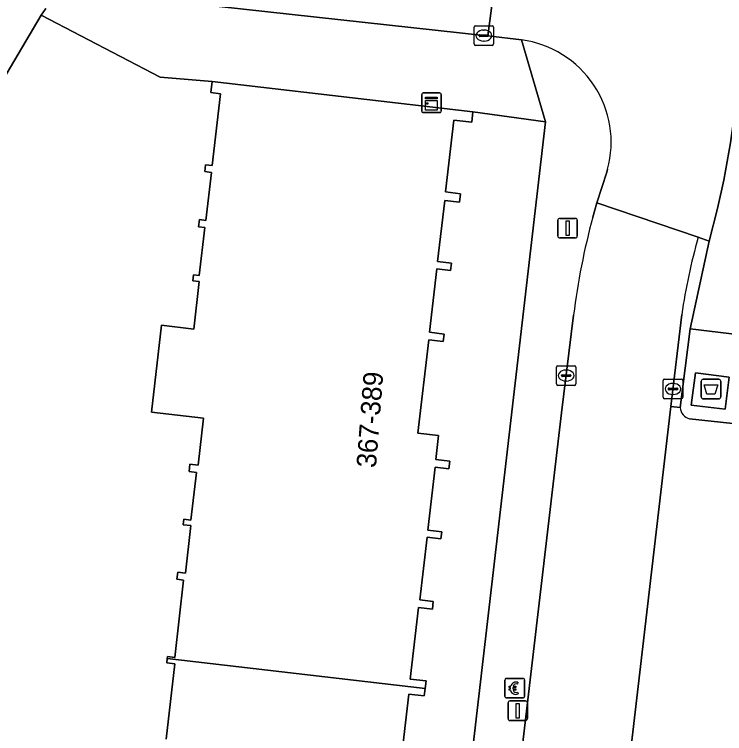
# Model space of a CAD drawing. Extents: x 160856 to 161310, y 384024 to 384878.
# Drawn here: x 161191.67 to 161227.91, y 384334.96 to 384371.69 of the extents above; entities that cross this region are included whole.
import ezdxf

# ---------------------------------------------------------------- set-up
doc = ezdxf.new("R2010")
doc.units = 0
for name, color, linetype in [('IMGEO_Afval_apart_plaats', 7, 'Continuous'), ('IMGEO_Berm_groen', 7, 'Continuous'), ('IMGEO_Betaalautomaat', 7, 'Continuous'), ('IMGEO_Erf', 7, 'Continuous'), ('IMGEO_Kast', 7, 'Continuous'), ('IMGEO_Kolk', 7, 'Continuous'), ('IMGEO_Lichtmast', 7, 'Continuous'), ('IMGEO_Muur', 7, 'Continuous'), ('IMGEO_Pand', 7, 'Continuous'), ('IMGEO_Pand_nummerreeks', 7, 'Continuous'), ('IMGEO_Parkeervlak_open', 7, 'Continuous'), ('IMGEO_Rijbaan_lokaal_open', 7, 'Continuous'), ('IMGEO_Voetpad_gesloten', 7, 'Continuous'), ('IMGEO_Voetpad_open', 7, 'Continuous')]:
    doc.layers.add(name, color=color, linetype=linetype)

msp = doc.modelspace()

# ---------------------------------------------------------------- linework, layer by layer
at = {"layer": 'IMGEO_Afval_apart_plaats'}
for p, q in [((161226.816, 384353.055), (161227.606, 384353.055)), ((161227.606, 384353.055), (161226.816, 384353.055)), ((161226.716, 384352.155), (161226.716, 384352.955)), ((161226.716, 384352.955), (161226.716, 384352.155)), ((161227.706, 384352.955), (161227.706, 384352.155)), ((161227.706, 384352.155), (161227.706, 384352.955)), ((161227.606, 384352.055), (161226.816, 384352.055)), ((161226.816, 384352.055), (161227.606, 384352.055))]:
    msp.add_line(p, q, dxfattribs=at)
msp.add_lwpolyline([(161226.859, 384352.769), (161227.563, 384352.769), (161227.414, 384352.299), (161227.008, 384352.299), (161226.859, 384352.769)], dxfattribs=at)
for centre, start, end in [((161226.816, 384352.955), 90, 180), ((161226.816, 384352.955), 90, 180), ((161227.606, 384352.955), 0, 90), ((161227.606, 384352.955), 360, 90), ((161226.816, 384352.155), 180, 270), ((161226.816, 384352.155), 180, 270), ((161227.606, 384352.155), 270, 0), ((161227.606, 384352.155), 270, 0)]:
    msp.add_arc(centre, 0.1, start, end, dxfattribs=at)
at = {"layer": 'IMGEO_Berm_groen'}
msp.add_lwpolyline([(161228.754, 384369.063), (161228.216, 384365.121), (161227.866, 384363.222), (161227.542, 384361.779), (161227.114, 384360.114), (161226.151, 384355.631), (161230.526, 384355.098), (161232.221, 384354.922), (161232.536, 384357.556)], dxfattribs=at)
at = {"layer": 'IMGEO_Betaalautomaat'}
for p, q in [((161216.697, 384336.858), (161216.697, 384337.699)), ((161216.697, 384337.699), (161216.697, 384336.858)), ((161216.772, 384337.782), (161217.613, 384337.782)), ((161217.613, 384337.782), (161216.772, 384337.782)), ((161217.696, 384337.708), (161217.696, 384336.867)), ((161217.696, 384336.867), (161217.696, 384337.708)), ((161216.98, 384337.246), (161216.98, 384337.314)), ((161217.101, 384337.314), (161217.101, 384337.246)), ((161217.359, 384337.587), (161217.342, 384337.487)), ((161217.346, 384337.081), (161217.368, 384336.994)), ((161217.622, 384336.783), (161216.781, 384336.783)), ((161216.781, 384336.783), (161217.622, 384336.783))]:
    msp.add_line(p, q, dxfattribs=at)
for points in [[(161216.98, 384337.314), (161216.911, 384337.314), (161216.911, 384337.383), (161216.99, 384337.383)], [(161217.112, 384337.383), (161217.259, 384337.383), (161217.259, 384337.314), (161217.101, 384337.314)], [(161216.985, 384337.177), (161216.911, 384337.177), (161216.911, 384337.246), (161216.98, 384337.246)], [(161217.101, 384337.246), (161217.259, 384337.246), (161217.259, 384337.177), (161217.115, 384337.177)]]:
    msp.add_lwpolyline(points, dxfattribs=at)
for centre, radius, start, end in [((161216.775, 384337.705), 0.0779, 92.4484, 184.2845), ((161216.775, 384337.705), 0.0779, 92.4484, 184.2845), ((161217.619, 384337.705), 0.0779, 2.4484, 94.2845), ((161217.619, 384337.705), 0.0779, 2.4484, 94.2845), ((161217.273, 384337.307), 0.293, 73.014, 165.0139), ((161217.279, 384337.32), 0.179, 69.3236, 159.5683), ((161217.246, 384337.232), 0.267, 191.8096, 297.0389), ((161217.279, 384337.247), 0.179, 202.7625, 291.8693), ((161216.775, 384336.861), 0.0779, 182.4484, 274.2845), ((161216.775, 384336.861), 0.0779, 182.4484, 274.2845), ((161217.619, 384336.861), 0.0779, 272.4484, 4.2845), ((161217.619, 384336.861), 0.0779, 272.4484, 4.2845)]:
    msp.add_arc(centre, radius, start, end, dxfattribs=at)
at = {"layer": 'IMGEO_Erf'}
for points in [[(161199.404, 384334.684), (161199.851, 384338.533), (161199.441, 384338.581), (161199.466, 384338.8), (161199.478, 384338.899), (161199.844, 384338.856), (161200.303, 384342.805), (161199.957, 384342.846), (161199.999, 384343.21), (161200.39, 384343.164), (161200.672, 384345.586), (161200.276, 384345.632), (161200.308, 384345.906), (161200.677, 384345.863), (161200.961, 384348.304), (161200.579, 384348.349), (161200.622, 384348.715), (161201.043, 384348.666), (161201.322, 384351.067), (161198.662, 384351.376), (161199.178, 384355.812), (161200.819, 384355.622), (161201.101, 384358.049), (161200.766, 384358.088), (161200.801, 384358.396), (161201.097, 384358.362), (161201.381, 384360.808), (161201.063, 384360.845), (161201.105, 384361.206), (161201.434, 384361.168), (161201.719, 384363.62), (161201.385, 384363.658), (161201.425, 384364.006), (161201.759, 384363.967), (161202.185, 384367.637), (161201.697, 384367.694), (161201.763, 384368.262), (161199.111, 384368.478), (161193.025, 384371.653), (161184.071, 384356.465)], [(161211.956, 384307.552), (161218.761, 384366.2), (161215.066, 384366.717), (161215.004, 384366.182), (161214.089, 384366.288), (161213.663, 384362.619), (161214.431, 384362.53), (161214.381, 384362.097), (161213.623, 384362.185), (161213.26, 384359.064), (161213.971, 384358.981), (161213.927, 384358.607), (161213.227, 384358.688), (161212.851, 384355.452), (161213.595, 384355.366), (161213.55, 384354.986), (161212.811, 384355.072), (161212.257, 384350.306), (161213.309, 384350.184), (161213.166, 384348.957), (161213.879, 384348.874), (161213.834, 384348.49), (161213.133, 384348.571), (161212.759, 384345.349), (161213.471, 384345.266), (161213.43, 384344.912), (161212.725, 384344.994), (161212.352, 384341.789), (161213.043, 384341.709), (161212.999, 384341.326), (161212.291, 384341.409), (161211.866, 384337.75), (161212.67, 384337.657), (161212.625, 384337.271), (161212.58, 384336.886), (161211.796, 384336.977), (161211.372, 384333.321)]]:
    msp.add_lwpolyline(points, dxfattribs=at)
at = {"layer": 'IMGEO_Kast'}
for p, q in [((161212.449, 384366.747), (161212.449, 384367.588)), ((161212.449, 384367.588), (161212.449, 384366.747)), ((161212.524, 384367.672), (161213.365, 384367.672)), ((161213.365, 384367.672), (161212.524, 384367.672)), ((161213.449, 384367.597), (161213.449, 384366.756)), ((161213.449, 384366.756), (161213.449, 384367.597)), ((161213.374, 384366.672), (161212.533, 384366.672)), ((161212.533, 384366.672), (161213.374, 384366.672))]:
    msp.add_line(p, q, dxfattribs=at)
for points in [[(161212.644, 384367.462), (161213.244, 384367.462), (161213.244, 384367.377), (161212.644, 384367.377), (161212.644, 384367.462)], [(161212.644, 384367.287), (161213.244, 384367.287), (161213.244, 384366.798), (161212.644, 384366.798), (161212.644, 384367.287)]]:
    msp.add_lwpolyline(points, dxfattribs=at)
msp.add_circle((161212.728, 384367.136), 0.0377, dxfattribs=at)
for centre, start, end in [((161212.527, 384367.594), 92.4484, 184.2845), ((161212.527, 384367.594), 92.4484, 184.2845), ((161213.371, 384367.594), 2.4484, 94.2845), ((161213.371, 384367.594), 2.4484, 94.2845), ((161212.527, 384366.75), 182.4484, 274.2845), ((161212.527, 384366.75), 182.4484, 274.2845), ((161213.371, 384366.75), 272.4484, 4.2845), ((161213.371, 384366.75), 272.4484, 4.2845)]:
    msp.add_arc(centre, 0.0779, start, end, dxfattribs=at)
at = {"layer": 'IMGEO_Kolk'}
for p, q in [((161215.195, 384371.102), (161216.047, 384371.102)), ((161215.12, 384370.176), (161215.12, 384371.028)), ((161215.608, 384370.882), (161215.633, 384370.882)), ((161216.121, 384371.028), (161216.121, 384370.176)), ((161215.379, 384370.596), (161215.379, 384370.608)), ((161215.817, 384370.559), (161215.419, 384370.559)), ((161215.422, 384370.645), (161215.82, 384370.645)), ((161215.631, 384370.322), (161215.606, 384370.322)), ((161215.863, 384370.608), (161215.863, 384370.596)), ((161216.047, 384370.102), (161215.195, 384370.102)), ((161219.322, 384352.819), (161219.322, 384353.671)), ((161219.397, 384353.745), (161220.249, 384353.745)), ((161219.81, 384353.525), (161219.835, 384353.525)), ((161220.323, 384353.671), (161220.323, 384352.819)), ((161219.581, 384353.239), (161219.581, 384353.251)), ((161220.019, 384353.202), (161219.621, 384353.202)), ((161219.624, 384353.288), (161220.022, 384353.288)), ((161220.065, 384353.251), (161220.065, 384353.239)), ((161224.846, 384353.061), (161225.698, 384353.061)), ((161220.249, 384352.745), (161219.397, 384352.745)), ((161219.833, 384352.965), (161219.808, 384352.965)), ((161224.771, 384352.135), (161224.771, 384352.987)), ((161225.259, 384352.841), (161225.284, 384352.841)), ((161225.772, 384352.987), (161225.772, 384352.135)), ((161225.03, 384352.555), (161225.03, 384352.567)), ((161225.468, 384352.518), (161225.07, 384352.518)), ((161225.073, 384352.604), (161225.471, 384352.604)), ((161225.514, 384352.567), (161225.514, 384352.555)), ((161225.698, 384352.061), (161224.846, 384352.061)), ((161225.282, 384352.281), (161225.257, 384352.281))]:
    msp.add_line(p, q, dxfattribs=at)
for points in [[(161215.195, 384371.102), (161216.047, 384371.102)], [(161215.12, 384370.176), (161215.12, 384371.028)], [(161216.121, 384371.028), (161216.121, 384370.176)], [(161216.047, 384370.102), (161215.195, 384370.102)], [(161219.322, 384352.819), (161219.322, 384353.671)], [(161219.397, 384353.745), (161220.249, 384353.745)], [(161220.323, 384353.671), (161220.323, 384352.819)], [(161224.846, 384353.061), (161225.698, 384353.061)], [(161220.249, 384352.745), (161219.397, 384352.745)], [(161224.771, 384352.135), (161224.771, 384352.987)], [(161225.772, 384352.987), (161225.772, 384352.135)], [(161225.698, 384352.061), (161224.846, 384352.061)]]:
    msp.add_lwpolyline(points, dxfattribs=at)
for centre, radius, start, end in [((161215.197, 384371.026), 0.0765, 91.552, 178.448), ((161215.197, 384371.026), 0.0765, 91.552, 178.448), ((161216.045, 384371.026), 0.0765, 1.552, 88.448), ((161216.045, 384371.026), 0.0765, 1.552, 88.448), ((161215.419, 384370.605), 0.0403, 85.8775, 175.7526), ((161215.416, 384370.595), 0.0366, 178.938, 274.7102), ((161215.82, 384370.602), 0.043, 264.8664, 352.4533), ((161215.824, 384370.607), 0.0386, 1.7309, 96.639), ((161215.197, 384370.178), 0.0765, 181.552, 268.448), ((161215.197, 384370.178), 0.0765, 181.552, 268.448), ((161216.045, 384370.178), 0.0765, 271.552, 358.448), ((161216.045, 384370.178), 0.0765, 271.552, 358.448), ((161219.399, 384353.669), 0.0765, 91.552, 178.448), ((161219.399, 384353.669), 0.0765, 91.552, 178.448), ((161220.247, 384353.669), 0.0765, 1.552, 88.448), ((161220.247, 384353.669), 0.0765, 1.552, 88.448), ((161219.621, 384353.248), 0.0403, 85.8775, 175.7526), ((161219.618, 384353.238), 0.0366, 178.938, 274.7102), ((161220.022, 384353.245), 0.043, 264.8664, 352.4533), ((161220.026, 384353.25), 0.0386, 1.7309, 96.639), ((161224.848, 384352.985), 0.0765, 91.552, 178.448), ((161224.848, 384352.985), 0.0765, 91.552, 178.448), ((161225.696, 384352.985), 0.0765, 1.552, 88.448), ((161225.696, 384352.985), 0.0765, 1.552, 88.448), ((161219.399, 384352.821), 0.0765, 181.552, 268.448), ((161219.399, 384352.821), 0.0765, 181.552, 268.448), ((161220.247, 384352.821), 0.0765, 271.552, 358.448), ((161220.247, 384352.821), 0.0765, 271.552, 358.448), ((161225.07, 384352.564), 0.0403, 85.8775, 175.7526), ((161225.067, 384352.554), 0.0366, 178.938, 274.7102), ((161225.471, 384352.561), 0.043, 264.8664, 352.4533), ((161225.475, 384352.566), 0.0386, 1.7309, 96.639), ((161224.848, 384352.137), 0.0765, 181.552, 268.448), ((161224.848, 384352.137), 0.0765, 181.552, 268.448), ((161225.696, 384352.137), 0.0765, 271.552, 358.448), ((161225.696, 384352.137), 0.0765, 271.552, 358.448)]:
    msp.add_arc(centre, radius, start, end, dxfattribs=at)
for centre, major_axis, ratio, start_param, end_param in [((161215.607, 384370.602), (-0.387, 0.002), 0.722429, 4.712389, 7.853982), ((161215.632, 384370.602), (-0.39, 0.002), 0.717154, 1.570796, 4.712389), ((161219.809, 384353.245), (-0.387, 0.002), 0.722429, 4.712389, 7.853982), ((161219.834, 384353.245), (-0.39, 0.002), 0.717154, 1.570796, 4.712389), ((161225.258, 384352.561), (-0.387, 0.002), 0.722429, 4.712389, 7.853982), ((161225.283, 384352.561), (-0.39, 0.002), 0.717154, 1.570796, 4.712389)]:
    msp.add_ellipse(centre, major_axis=major_axis, ratio=ratio, start_param=start_param, end_param=end_param, dxfattribs=at)
at = {"layer": 'IMGEO_Lichtmast'}
for p, q in [((161219.397, 384360.371), (161219.397, 384361.171)), ((161219.397, 384361.171), (161219.397, 384360.371)), ((161219.497, 384361.271), (161220.287, 384361.271)), ((161220.287, 384361.271), (161219.497, 384361.271)), ((161220.387, 384361.171), (161220.387, 384360.371)), ((161220.387, 384360.371), (161220.387, 384361.171)), ((161220.287, 384360.271), (161219.497, 384360.271)), ((161219.497, 384360.271), (161220.287, 384360.271)), ((161216.854, 384335.732), (161216.854, 384336.532)), ((161216.854, 384336.532), (161216.854, 384335.732)), ((161216.954, 384336.632), (161217.744, 384336.632)), ((161217.744, 384336.632), (161216.954, 384336.632)), ((161217.844, 384336.532), (161217.844, 384335.732)), ((161217.844, 384335.732), (161217.844, 384336.532)), ((161217.744, 384335.632), (161216.954, 384335.632)), ((161216.954, 384335.632), (161217.744, 384335.632))]:
    msp.add_line(p, q, dxfattribs=at)
for points in [[(161219.817, 384361.146), (161219.967, 384361.146), (161219.967, 384360.396), (161219.817, 384360.396), (161219.817, 384361.146)], [(161217.274, 384336.507), (161217.424, 384336.507), (161217.424, 384335.757), (161217.274, 384335.757), (161217.274, 384336.507)]]:
    msp.add_lwpolyline(points, dxfattribs=at)
for centre, start, end in [((161219.497, 384361.171), 90, 180), ((161219.497, 384361.171), 90, 180), ((161220.287, 384361.171), 0, 90), ((161220.287, 384361.171), 360, 90), ((161219.497, 384360.371), 180, 270), ((161219.497, 384360.371), 180, 270), ((161220.287, 384360.371), 270, 0), ((161220.287, 384360.371), 270, 0), ((161216.954, 384336.532), 90, 180), ((161216.954, 384336.532), 90, 180), ((161217.744, 384336.532), 0, 90), ((161217.744, 384336.532), 360, 90), ((161216.954, 384335.732), 180, 270), ((161216.954, 384335.732), 180, 270), ((161217.744, 384335.732), 270, 0), ((161217.744, 384335.732), 270, 0)]:
    msp.add_arc(centre, 0.1, start, end, dxfattribs=at)
at = {"layer": 'IMGEO_Muur'}
msp.add_lwpolyline([(161193.025, 384371.653), (161199.111, 384368.478), (161201.763, 384368.262)], dxfattribs=at)
at = {"layer": 'IMGEO_Pand'}
msp.add_lwpolyline([(161212.625, 384337.271), (161212.67, 384337.657), (161211.866, 384337.75), (161212.291, 384341.409), (161212.999, 384341.326), (161213.043, 384341.709), (161212.352, 384341.789), (161212.725, 384344.994), (161213.43, 384344.912), (161213.471, 384345.266), (161212.759, 384345.349), (161213.133, 384348.571), (161213.834, 384348.49), (161213.879, 384348.874), (161213.166, 384348.957), (161213.309, 384350.184), (161212.257, 384350.306), (161212.811, 384355.072), (161213.55, 384354.986), (161213.595, 384355.366), (161212.851, 384355.452), (161213.227, 384358.688), (161213.927, 384358.607), (161213.971, 384358.981), (161213.26, 384359.064), (161213.623, 384362.185), (161214.381, 384362.097), (161214.431, 384362.53), (161213.663, 384362.619), (161214.089, 384366.288), (161215.004, 384366.182), (161215.066, 384366.717), (161201.763, 384368.262), (161201.697, 384367.694), (161202.185, 384367.637), (161201.759, 384363.967), (161201.425, 384364.006), (161201.385, 384363.658), (161201.719, 384363.62), (161201.434, 384361.168), (161201.105, 384361.206), (161201.063, 384360.845), (161201.381, 384360.808), (161201.097, 384358.362), (161200.801, 384358.396), (161200.766, 384358.088), (161201.101, 384358.049), (161200.819, 384355.622), (161199.178, 384355.812), (161198.662, 384351.376), (161201.322, 384351.067), (161201.043, 384348.666), (161200.622, 384348.715), (161200.579, 384348.349), (161200.961, 384348.304), (161200.677, 384345.863), (161200.308, 384345.906), (161200.276, 384345.632), (161200.672, 384345.586), (161200.39, 384343.164), (161199.999, 384343.21), (161199.957, 384342.846), (161200.303, 384342.805), (161199.844, 384338.856), (161199.478, 384338.899), (161199.466, 384338.8)], close=True, dxfattribs=at)
msp.add_lwpolyline([(161211.372, 384333.321), (161211.796, 384336.977), (161212.58, 384336.886), (161212.625, 384337.271), (161199.466, 384338.8), (161199.441, 384338.581), (161199.851, 384338.533), (161199.404, 384334.684)], dxfattribs=at)
at = {"layer": 'IMGEO_Parkeervlak_open'}
for points in [[(161151.062, 384402.975), (161146.008, 384406.167), (161144.922, 384404.413), (161152.687, 384399.604), (161160.279, 384394.704), (161166.079, 384391.067), (161169.206, 384389.105), (161182.932, 384380.497), (161184.445, 384379.576), (161190.138, 384376.327), (161190.747, 384375.979), (161192.788, 384374.824), (161194.093, 384374.206), (161194.518, 384374.023), (161196.738, 384373.197), (161199.023, 384372.573), (161200.337, 384372.311), (161200.602, 384372.266), (161200.868, 384372.224), (161215.621, 384370.602), (161215.832, 384370.582), (161216.078, 384372.531), (161203.322, 384374.176), (161200.728, 384374.476)], [(161225.645, 384351.611), (161225.169, 384351.658), (161220.186, 384308.937), (161220.199, 384308.936), (161224.605, 384308.454)], [(161229.745, 384347.857), (161230.065, 384350.609), (161226.121, 384351.033)]]:
    msp.add_lwpolyline(points, dxfattribs=at)
msp.add_arc((161226.27, 384351.641), 0.626, 182.7319, 256.2131, dxfattribs=at)
at = {"layer": 'IMGEO_Rijbaan_lokaal_open'}
for points in [[(161217.908, 384378.181), (161216.809, 384378.322), (161216.546, 384376.235), (161216.078, 384372.531), (161215.832, 384370.582), (161217.545, 384370.381)], [(161221.938, 384363.779), (161221.892, 384363.634), (161221.389, 384362.063), (161226.56, 384360.303), (161227.114, 384360.114), (161227.542, 384361.779), (161227.866, 384363.222), (161228.216, 384365.121), (161228.754, 384369.063)], [(161226.56, 384360.303), (161221.389, 384362.063), (161221.182, 384361.329)], [(161225.718, 384356.368), (161225.169, 384351.658), (161225.645, 384351.611), (161226.151, 384355.631), (161227.114, 384360.114)], [(161227.114, 384360.114), (161226.56, 384360.303)], [(161225.169, 384351.658), (161225.718, 384356.368)], [(161220.201, 384356.33), (161219.587, 384351.336), (161215.229, 384314.215), (161214.509, 384308.114), (161219.067, 384307.692), (161219.093, 384308.082)], [(161220.186, 384308.937), (161225.169, 384351.658)]]:
    msp.add_lwpolyline(points, dxfattribs=at)
for centre, radius, start, end in [((161216.841, 384365.15), 5.278, 344.946, 82.3339), ((161255.789, 384351.942), 35.858, 164.8239, 172.9709), ((161255.655, 384352.02), 30.251, 164.1085, 171.7358), ((161255.655, 384352.02), 30.251, 164.1085, 171.7358)]:
    msp.add_arc(centre, radius, start, end, dxfattribs=at)
at = {"layer": 'IMGEO_Voetpad_gesloten'}
msp.add_lwpolyline([(161226.415, 384353.386), (161226.208, 384351.741), (161227.93, 384351.524), (161228.143, 384353.169)], close=True, dxfattribs=at)
at = {"layer": 'IMGEO_Voetpad_open'}
for points in [[(161136.648, 384378.337), (161144.963, 384368.273), (161148.95, 384363.508), (161149.119, 384363.315), (161149.15, 384363.328), (161149.787, 384362.55), (161155.109, 384356.045), (161168.177, 384341.49), (161170.249, 384343.326), (161172.428, 384345.257), (161174.607, 384347.188), (161176.786, 384349.119), (161183.004, 384354.629), (161184.071, 384356.465), (161193.025, 384371.653), (161193.268, 384371.981)], [(161193.268, 384371.981), (161193.025, 384371.653), (161199.111, 384368.478), (161201.763, 384368.262), (161215.066, 384366.717), (161218.761, 384366.2), (161217.545, 384370.381), (161215.832, 384370.582), (161215.621, 384370.602), (161200.868, 384372.224)], [(161217.545, 384370.381), (161218.761, 384366.2), (161211.956, 384307.552), (161214.509, 384308.114), (161215.229, 384314.215), (161219.587, 384351.336)], [(161221.182, 384361.329), (161221.389, 384362.063), (161221.892, 384363.634), (161221.938, 384363.779)], [(161219.587, 384351.336), (161220.201, 384356.33)], [(161230.526, 384355.098), (161226.151, 384355.631), (161225.645, 384351.611)], [(161226.121, 384351.033), (161230.065, 384350.609), (161230.526, 384355.098)]]:
    msp.add_lwpolyline(points, dxfattribs=at)
msp.add_lwpolyline([(161226.415, 384353.386), (161228.143, 384353.169), (161227.93, 384351.524), (161226.208, 384351.741)], close=True, dxfattribs=at)
for centre, radius, start, end in [((161216.841, 384365.15), 5.278, 344.946, 82.3339), ((161255.789, 384351.942), 35.858, 164.8239, 172.9709), ((161226.27, 384351.641), 0.626, 182.7319, 256.2131)]:
    msp.add_arc(centre, radius, start, end, dxfattribs=at)

# ---------------------------------------------------------------- texts
at = {"layer": 'IMGEO_Pand_nummerreeks'}
msp.add_text('367-389', height=1, rotation=85.5814, dxfattribs=at).set_placement((161210.115, 384348.509))

doc.saveas('drawing.dxf')
